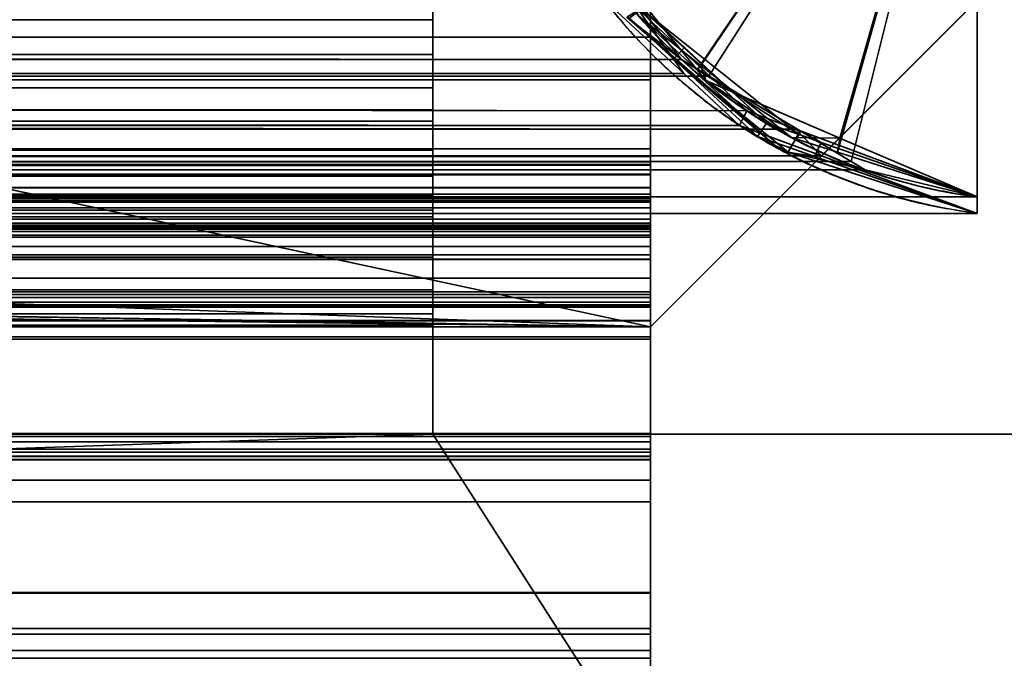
# Model space of a CAD drawing. Header units: millimetres. Extents: x -527 to 5177, y -116 to 161.
# Tile 618 of 656: x 1854 to 1863, y 14 to 20. Entities that reach past the tile are written whole.
import ezdxf

# ---------------------------------------------------------------- set-up
doc = ezdxf.new("R2010")
doc.units = ezdxf.units.MM
doc.layers.add('151', color=7, linetype='Continuous', true_color=0xffffff)

# ---------------------------------------------------------------- blocks, each defined once
blk = doc.blocks.new('UG_SURFACE_119')
at = {"layer": '151', "color": 252, "linetype": 'Continuous', "lineweight": 35}
for points in [[(1820.5, 28.8, 2021.75), (1820.5, 26.8, 2021.75), (1876.5, -26.22, 2021.75), (1876.5, 74.62, 2021.75)], [(1875, 74.62, 2020.2501), (1875, -26.22, 2020.2501), (1820.5, 26.8, 2020.2501), (1820.5, 28.8, 2020.2501)], [(1123.5, -26.22, 2021.75), (1876.5, -26.22, 2021.75), (1253.5, 26.8, 2021.75), (1241.5, 26.8, 2021.75)], [(1875, -26.22, 2020.2501), (1125, -26.22, 2020.2501), (1808.5001, 26.8, 2020.2501), (1820.5, 26.8, 2020.2501)], [(1409.8333, 26.8, 2021.75), (1253.5, 26.8, 2021.75), (1876.5, -26.22, 2021.75)], [(1876.5, -26.22, 2021.75), (1421.8333, 26.8, 2021.75), (1409.8333, 26.8, 2021.75)], [(1640.1666, 26.8, 2021.75), (1421.8333, 26.8, 2021.75), (1876.5, -26.22, 2021.75)], [(1876.5, -26.22, 2021.75), (1652.1667, 26.8, 2021.75), (1640.1666, 26.8, 2021.75)], [(1808.5001, 26.8, 2021.75), (1652.1667, 26.8, 2021.75), (1876.5, -26.22, 2021.75)], [(1876.5, -26.22, 2021.75), (1820.5, 26.8, 2021.75), (1808.5001, 26.8, 2021.75)]]:
    blk.add_3dface(points, dxfattribs=at)
blk = doc.blocks.new('UG_SURFACE_132')
at = {"layer": '151', "color": 7, "linetype": 'Continuous', "lineweight": 35}
for points in [[(1139.8187, 19.3433, 2005.4314), (1140.6593, 20.399, 2004.5907), (1859.3488, 20.398, 2004.5989)], [(1139.8187, 19.3433, 2005.4314), (1859.3488, 20.398, 2004.5989), (1859.5691, 20.0086, 2004.8189)], [(1859.5691, 20.0086, 2004.8189), (1139.7169, 19.2822, 2005.5332), (1139.8187, 19.3433, 2005.4314)], [(1859.5691, 20.0086, 2004.8189), (1860.3039, 19.3257, 2005.554), (1139.7169, 19.2822, 2005.5332)], [(1860.3039, 19.3257, 2005.554), (1859.5691, 20.0086, 2004.8189), (1859.8765, 19.9267, 2005.1265)], [(1860.8847, 18.9843, 2006.1347), (1140.1082, 19.9447, 2005.1417), (1139.7176, 19.4542, 2005.5325)], [(1860.8847, 18.9843, 2006.1347), (1859.8765, 19.9267, 2005.1265), (1140.1082, 19.9447, 2005.1417)], [(1859.8765, 19.9267, 2005.1265), (1860.8847, 18.9843, 2006.1347), (1860.8156, 18.8501, 2006.0656), (1860.3039, 19.3257, 2005.554)], [(1139.7176, 19.4542, 2005.5325), (1138.6583, 18.8182, 2006.5918), (1861.333, 18.8165, 2006.583)], [(1139.7176, 19.4542, 2005.5325), (1861.333, 18.8165, 2006.583), (1860.8847, 18.9843, 2006.1347)], [(1860.8156, 18.8501, 2006.0656), (1138.4327, 18.5112, 2006.8173), (1139.7169, 19.2822, 2005.5332)], [(1139.7169, 19.2822, 2005.5332), (1860.3039, 19.3257, 2005.554), (1860.8156, 18.8501, 2006.0656)], [(1861.5712, 18.5703, 2006.8212), (1860.8156, 18.8501, 2006.0656), (1860.8847, 18.9843, 2006.1347), (1861.333, 18.8165, 2006.583)], [(1860.8156, 18.8501, 2006.0656), (1861.5712, 18.5703, 2006.8212), (1138.4327, 18.5112, 2006.8173)], [(1861.333, 18.8165, 2006.583), (1138.6583, 18.8182, 2006.5918), (1138.0289, 18.4403, 2007.2212)], [(1138.0289, 18.4403, 2007.2212), (1863, 18.1924, 2008.25), (1861.333, 18.8165, 2006.583)], [(1861.333, 18.8165, 2006.583), (1863, 18.1924, 2008.25), (1863, 18.0412, 2008.25), (1861.5712, 18.5703, 2006.8212)], [(1138.0793, 18.299, 2007.1707), (1861.5712, 18.5703, 2006.8212), (1863, 18.0412, 2008.25)], [(1138.0793, 18.299, 2007.1707), (1138.4327, 18.5112, 2006.8173), (1861.5712, 18.5703, 2006.8212)], [(1138.0289, 18.4403, 2007.2212), (1137, 18.1924, 2008.25), (1863, 18.1924, 2008.25)], [(1863, 18.0412, 2008.25), (1137, 18.0412, 2008.25), (1138.0793, 18.299, 2007.1707)], [(1137, 18.0412, 2008.25), (1863, 18.0412, 2008.25), (1863, 18.1924, 2008.25), (1137, 18.1924, 2008.25)]]:
    blk.add_3dface(points, dxfattribs=at)
blk = doc.blocks.new('UG_SURFACE_137')
at = {"layer": '151', "color": 14, "linetype": 'Continuous', "lineweight": 35}
for points in [[(1863, 23.15, 2008.25), (1137, 23.15, 2008.25), (1137, 18.1924, 2008.25), (1863, 18.1924, 2008.25)], [(1860.5337, 19.3033, 2005.7838), (1860.2824, 19.4542, 2005.5325), (1859.5096, 20.4245, 2004.7596), (1863, 23.15, 2008.25)], [(1863, 23.15, 2008.25), (1861.8432, 18.5171, 2007.0932), (1860.5337, 19.3033, 2005.7838)], [(1863, 23.15, 2008.25), (1863, 18.1924, 2008.25), (1861.9711, 18.4403, 2007.2212), (1861.8432, 18.5171, 2007.0932)], [(1140.3199, 20.1103, 2004.93), (1859.5096, 20.4245, 2004.7596), (1860.2824, 19.4542, 2005.5325)], [(1860.2824, 19.4542, 2005.5325), (1139.4581, 19.3046, 2005.7919), (1140.3199, 20.1103, 2004.93)], [(1860.2824, 19.4542, 2005.5325), (1860.5337, 19.3033, 2005.7838), (1139.4581, 19.3046, 2005.7919)], [(1139.1153, 18.9843, 2006.1347), (1139.4581, 19.3046, 2005.7919), (1860.5337, 19.3033, 2005.7838)], [(1139.1153, 18.9843, 2006.1347), (1860.5337, 19.3033, 2005.7838), (1861.8432, 18.5171, 2007.0932)], [(1861.8432, 18.5171, 2007.0932), (1138.1414, 18.6197, 2007.1087), (1139.1153, 18.9843, 2006.1347)], [(1861.9711, 18.4403, 2007.2212), (1137, 18.1924, 2008.25), (1138.1414, 18.6197, 2007.1087)], [(1138.1414, 18.6197, 2007.1087), (1861.8432, 18.5171, 2007.0932), (1861.9711, 18.4403, 2007.2212)], [(1861.9711, 18.4403, 2007.2212), (1863, 18.1924, 2008.25), (1137, 18.1924, 2008.25)]]:
    blk.add_3dface(points, dxfattribs=at)
blk = doc.blocks.new('UG_SURFACE_138')
at = {"layer": '151', "color": 14, "linetype": 'Continuous', "lineweight": 35}
for points in [[(1858.8855, 21.8561, -5.75), (1858.65, 23.15, -5.75), (1863, 23.15, -5.75)], [(1858.7116, 22.3674, 2003.9616), (1858.65, 23.15, -5.75), (1858.8855, 21.8561, -5.75)], [(1858.7116, 22.3674, 2003.9616), (1858.65, 23.15, 2003.9001), (1858.65, 23.15, -5.75)], [(1863, 23.15, 2008.25), (1863, 23.15, -5.75), (1858.65, 23.15, -5.75), (1858.65, 23.15, 2003.9001)], [(1863, 23.15, 2008.25), (1858.65, 23.15, 2003.9001), (1858.7116, 22.3674, 2003.9616), (1858.8713, 21.8759, 2004.1213)], [(1863, 23.15, 2008.25), (1858.8713, 21.8759, 2004.1213), (1859.1948, 20.8804, 2004.4448), (1859.4668, 20.5447, 2004.7169)], [(1859.4929, 20.5174, -5.75), (1858.9708, 21.3881, -5.75), (1858.8855, 21.8561, -5.75), (1863, 23.15, -5.75)], [(1859.4668, 20.5447, 2004.7169), (1860.4268, 19.3602, 2005.6767), (1863, 23.15, 2008.25)], [(1860.462, 19.3999, -5.75), (1859.8917, 19.8523, -5.75), (1859.4929, 20.5174, -5.75), (1863, 23.15, -5.75)], [(1863, 23.15, 2008.25), (1860.4268, 19.3602, 2005.6767), (1860.5065, 19.2618, 2005.7566), (1861.7401, 18.7327, 2006.9902)], [(1861.7185, 18.6035, -5.75), (1861.2947, 18.7395, -5.75), (1860.462, 19.3999, -5.75), (1863, 23.15, -5.75)], [(1863, 23.15, -5.75), (1863, 18.1924, -5.75), (1861.7185, 18.6035, -5.75)], [(1861.7401, 18.7327, 2006.9902), (1863, 18.1924, 2008.25), (1863, 23.15, 2008.25)], [(1863, 23.15, -5.75), (1863, 23.15, 2008.25), (1863, 18.1924, 2008.25), (1863, 18.1924, -5.75)], [(1858.8855, 21.8561, -5.75), (1858.8713, 21.8759, 2004.1213), (1858.7116, 22.3674, 2003.9616)], [(1859.1948, 20.8804, 2004.4448), (1858.8713, 21.8759, 2004.1213), (1858.8855, 21.8561, -5.75)], [(1859.1948, 20.8804, 2004.4448), (1858.8855, 21.8561, -5.75), (1858.9708, 21.3881, -5.75)], [(1858.9708, 21.3881, -5.75), (1859.4668, 20.5447, 2004.7169), (1859.1948, 20.8804, 2004.4448)], [(1858.9708, 21.3881, -5.75), (1859.4929, 20.5174, -5.75), (1859.4668, 20.5447, 2004.7169)], [(1859.8917, 19.8523, -5.75), (1860.4268, 19.3602, 2005.6767), (1859.4668, 20.5447, 2004.7169)], [(1859.4668, 20.5447, 2004.7169), (1859.4929, 20.5174, -5.75), (1859.8917, 19.8523, -5.75)], [(1859.8917, 19.8523, -5.75), (1860.462, 19.3999, -5.75), (1860.4268, 19.3602, 2005.6767)], [(1860.5065, 19.2618, 2005.7566), (1860.4268, 19.3602, 2005.6767), (1860.462, 19.3999, -5.75)], [(1860.5065, 19.2618, 2005.7566), (1860.462, 19.3999, -5.75), (1861.2947, 18.7395, -5.75)], [(1861.2947, 18.7395, -5.75), (1861.7401, 18.7327, 2006.9902), (1860.5065, 19.2618, 2005.7566)], [(1861.2947, 18.7395, -5.75), (1861.7185, 18.6035, -5.75), (1861.7401, 18.7327, 2006.9902)], [(1861.7401, 18.7327, 2006.9902), (1861.7185, 18.6035, -5.75), (1863, 18.1924, -5.75)], [(1863, 18.1924, -5.75), (1863, 18.1924, 2008.25), (1861.7401, 18.7327, 2006.9902)]]:
    blk.add_3dface(points, dxfattribs=at)
blk = doc.blocks.new('UG_SURFACE_139')
at = {"layer": '151', "color": 7, "linetype": 'Continuous', "lineweight": 35}
for points in [[(1859.7819, 19.8433, 2005.0318), (1860.2824, 19.4542, 2005.5325), (1859.9088, 19.9233, 2005.1589)], [(1859.9262, 19.9242, -5.75), (1860.3129, 19.5662, -5.75), (1860.2123, 19.4584, -5.75), (1859.8044, 19.8347, -5.75)], [(1860.3129, 19.5662, -5.75), (1859.9262, 19.9242, -5.75), (1859.9088, 19.9233, 2005.1589)], [(1859.9088, 19.9233, 2005.1589), (1861.0647, 18.8703, -5.75), (1860.3129, 19.5662, -5.75)], [(1861.3663, 18.7648, -5.75), (1861.0647, 18.8703, -5.75), (1859.9088, 19.9233, 2005.1589)], [(1859.9088, 19.9233, 2005.1589), (1860.2824, 19.4542, 2005.5325), (1861.3663, 18.7648, -5.75)], [(1860.2824, 19.4542, 2005.5325), (1859.7819, 19.8433, 2005.0318), (1861.1804, 18.6308, 2006.4304)], [(1861.1804, 18.6308, 2006.4304), (1859.7819, 19.8433, 2005.0318), (1859.8044, 19.8347, -5.75)], [(1861.1804, 18.6308, 2006.4304), (1859.8044, 19.8347, -5.75), (1860.2123, 19.4584, -5.75)], [(1860.9817, 18.7489, -5.75), (1860.2123, 19.4584, -5.75), (1860.3129, 19.5662, -5.75), (1861.0647, 18.8703, -5.75)], [(1861.2652, 18.6033, 2006.5153), (1860.2123, 19.4584, -5.75), (1860.9817, 18.7489, -5.75)], [(1860.2123, 19.4584, -5.75), (1861.2652, 18.6033, 2006.5153), (1861.1804, 18.6308, 2006.4304)], [(1860.2824, 19.4542, 2005.5325), (1861.3734, 18.7991, 2006.6235), (1861.3663, 18.7648, -5.75)], [(1861.3734, 18.7991, 2006.6235), (1860.2824, 19.4542, 2005.5325), (1861.1804, 18.6308, 2006.4304), (1861.2652, 18.6033, 2006.5153)], [(1861.2825, 18.6436, -5.75), (1860.9817, 18.7489, -5.75), (1861.0647, 18.8703, -5.75), (1861.3663, 18.7648, -5.75)], [(1860.9817, 18.7489, -5.75), (1861.2825, 18.6436, -5.75), (1861.2652, 18.6033, 2006.5153)], [(1861.2652, 18.6033, 2006.5153), (1861.9711, 18.4403, 2007.2212), (1861.3734, 18.7991, 2006.6235)], [(1861.3663, 18.7648, -5.75), (1861.5681, 18.6941, -5.75), (1861.5072, 18.5648, -5.75), (1861.2825, 18.6436, -5.75)], [(1861.5681, 18.6941, -5.75), (1861.3663, 18.7648, -5.75), (1861.3734, 18.7991, 2006.6235)], [(1863, 18.1931, -5.75), (1861.5681, 18.6941, -5.75), (1861.3734, 18.7991, 2006.6235)], [(1861.3734, 18.7991, 2006.6235), (1861.9711, 18.4403, 2007.2212), (1863, 18.1931, -5.75)], [(1861.2652, 18.6033, 2006.5153), (1861.2825, 18.6436, -5.75), (1861.5072, 18.5648, -5.75)], [(1862.9997, 18.042, -5.75), (1861.5072, 18.5648, -5.75), (1861.5681, 18.6941, -5.75), (1863, 18.1931, -5.75)], [(1861.2652, 18.6033, 2006.5153), (1863, 18.0412, 2008.25), (1863, 18.1924, 2008.25), (1861.9711, 18.4403, 2007.2212)], [(1861.5072, 18.5648, -5.75), (1863, 18.0412, 2008.25), (1861.2652, 18.6033, 2006.5153)], [(1861.5072, 18.5648, -5.75), (1862.9997, 18.042, -5.75), (1863, 18.0412, 2008.25)], [(1861.9711, 18.4403, 2007.2212), (1863, 18.1924, 2008.25), (1863, 18.1931, -5.75)], [(1862.9997, 18.042, -5.75), (1863, 18.1931, -5.75), (1863, 18.1924, 2008.25)], [(1863, 18.1924, 2008.25), (1863, 18.0412, 2008.25), (1862.9997, 18.042, -5.75)]]:
    blk.add_3dface(points, dxfattribs=at)
blk = doc.blocks.new('UG_SURFACE_149')
at = {"layer": '151', "color": 252, "linetype": 'Continuous', "lineweight": 35}
for points in [[(1858, 46.6289, 7.25), (1142, 46.6289, 7.25), (1142, 19.5, 7.25), (1858, 19.5, 7.25)], [(1858, 46.6289, 6.25), (1858, 19.5, 6.25), (1142, 19.5, 6.25), (1142, 46.6289, 6.25)], [(1858, 46.6289, 7.25), (1858, 19.5, 7.25), (1858, 19.5, 6.25), (1858, 46.6289, 6.25)], [(1858, 16.0145, -6.75), (1858, 26.42, -6.75), (1142, 26.42, -6.75), (1142, 16.0145, -6.75)], [(1142, 16.0145, -7.75), (1142, 26.42, -7.75), (1858, 26.42, -7.75), (1858, 16.0145, -7.75)], [(1858, 26.42, -6.75), (1858, 16.0145, -6.75), (1858, 16.0145, -7.75), (1858, 26.42, -7.75)], [(1142, 20.0342, 2.3077), (1858, 20.0342, 2.3077), (1858, 18.9928, 2.302), (1142, 18.9928, 2.302)], [(1858, 19.8205, 3.2846), (1858, 19.1957, 3.2812), (1858, 18.9928, 2.302), (1858, 20.0342, 2.3077)], [(1142, 19.1957, 3.2812), (1858, 19.1957, 3.2812), (1858, 19.8205, 3.2846), (1142, 19.8205, 3.2846)], [(1142, 18.4815, 7.0331), (1858, 18.4815, 7.0331), (1858, 19.5, 7.25), (1142, 19.5, 7.25)], [(1142, 19.5, 6.25), (1858, 19.5, 6.25), (1858, 18.8889, 6.1199), (1142, 18.8889, 6.1199)], [(1858, 19.5, 7.25), (1858, 18.4815, 7.0331), (1858, 18.8889, 6.1199), (1858, 19.5, 6.25)], [(1142, 18.6237, 3.5326), (1858, 18.6237, 3.5326), (1858, 19.1957, 3.2812), (1142, 19.1957, 3.2812)], [(1858, 19.1957, 3.2812), (1858, 18.6237, 3.5326), (1858, 18.0395, 2.721), (1858, 18.9928, 2.302)], [(1142, 18.9928, 2.302), (1858, 18.9928, 2.302), (1858, 18.0395, 2.721), (1142, 18.0395, 2.721)], [(1142, 18.8889, 6.1199), (1858, 18.8889, 6.1199), (1858, 18.3838, 5.7521), (1142, 18.3838, 5.7521)], [(1858, 18.4815, 7.0331), (1858, 17.6397, 6.4201), (1858, 18.3838, 5.7521), (1858, 18.8889, 6.1199)], [(1142, 18.2037, 3.9952), (1858, 18.2037, 3.9952), (1858, 18.6237, 3.5326), (1142, 18.6237, 3.5326)], [(1858, 18.6237, 3.5326), (1858, 18.2037, 3.9952), (1858, 17.3395, 3.492), (1858, 18.0395, 2.721)], [(1142, 17.6397, 6.4201), (1858, 17.6397, 6.4201), (1858, 18.4815, 7.0331), (1142, 18.4815, 7.0331)], [(1142, 18.3838, 5.7521), (1858, 18.3838, 5.7521), (1858, 18.0724, 5.2104), (1142, 18.0724, 5.2104)], [(1858, 18.0724, 5.2104), (1858, 18.3838, 5.7521), (1858, 17.6397, 6.4201), (1858, 17.1207, 5.5173)], [(1142, 18.0087, 4.5888), (1858, 18.0087, 4.5888), (1858, 18.2037, 3.9952), (1142, 18.2037, 3.9952)], [(1858, 17.0145, 4.4814), (1858, 17.3395, 3.492), (1858, 18.2037, 3.9952), (1858, 18.0087, 4.5888)], [(1142, 18.0724, 5.2104), (1858, 18.0724, 5.2104), (1858, 18.0087, 4.5888), (1142, 18.0087, 4.5888)], [(1142, 18.0395, 2.721), (1858, 18.0395, 2.721), (1858, 17.3395, 3.492), (1142, 17.3395, 3.492)], [(1858, 18.0087, 4.5888), (1858, 18.0724, 5.2104), (1858, 17.1207, 5.5173), (1858, 17.0145, 4.4814)], [(1142, 17.1207, 5.5173), (1858, 17.1207, 5.5173), (1858, 17.6397, 6.4201), (1142, 17.6397, 6.4201)], [(1142, 17.3395, 3.492), (1858, 17.3395, 3.492), (1858, 17.0145, 4.4814), (1142, 17.0145, 4.4814)], [(1142, 17.0145, 4.4814), (1858, 17.0145, 4.4814), (1858, 17.1207, 5.5173), (1142, 17.1207, 5.5173)], [(1142, 16.0145, -6.75), (1126, 16.0145, -6.75), (1126, -8.9528, -6.75), (1874, -8.9528, -6.75)], [(1142, 16.0145, -7.75), (1858, 16.0145, -7.75), (1126, -8.9528, -7.75)], [(1858, 16.0145, -7.75), (1874, 16.0145, -7.75), (1874, -8.9528, -7.75), (1126, -8.9528, -7.75)], [(1858, 16.0145, -6.75), (1142, 16.0145, -6.75), (1874, -8.9528, -6.75)], [(1858, 16.0145, -7.75), (1858, 16.0145, -6.75), (1874, 16.0145, -6.75), (1874, 16.0145, -7.75)], [(1874, -8.9528, -6.75), (1874, 16.0145, -6.75), (1858, 16.0145, -6.75)]]:
    blk.add_3dface(points, dxfattribs=at)
blk = doc.blocks.new('UG_SURFACE_164')
at = {"layer": '151', "color": 252, "linetype": 'Continuous', "lineweight": 35}
for points in [[(1822.7, 25.42, 2010.2501), (1822.7, 25, 2010.2501), (1860, 17, 2010.2501), (1864.5, 21.5, 2010.2501)], [(1860, 17, 2008.75), (1140, 17, 2008.75), (1191.2, 25, 2008.75), (1193.7, 25, 2008.75)], [(1140, 17, 2010.2501), (1860, 17, 2010.2501), (1822.7, 25, 2010.2501), (1820.2, 25, 2010.2501)], [(1860, 17, 2008.75), (1193.7, 25, 2008.75), (1345.6334, 25, 2008.75)], [(1345.6334, 25, 2008.75), (1348.1333, 25, 2008.75), (1860, 17, 2008.75)], [(1860, 17, 2008.75), (1348.1333, 25, 2008.75), (1359.5333, 25, 2008.75)], [(1860, 17, 2008.75), (1359.5333, 25, 2008.75), (1362.0334, 25, 2008.75)], [(1362.0334, 25, 2008.75), (1637.9666, 25, 2008.75), (1860, 17, 2008.75)], [(1637.9666, 25, 2008.75), (1864.5, 21.5, 2008.75), (1860, 17, 2008.75)], [(1860, 17, 2010.2501), (1860, 17, 2008.75), (1864.5, 21.5, 2008.75), (1864.5, 21.5, 2010.2501)], [(1860, 17, 2008.75), (1860, 17, 2010.2501), (1140, 17, 2010.2501), (1140, 17, 2008.75)]]:
    blk.add_3dface(points, dxfattribs=at)
blk = doc.blocks.new('UG_SURFACE_169')
at = {"layer": '151', "color": 206, "linetype": 'Continuous', "lineweight": 35}
for points in [[(1140, 18.6333, -3.5615), (1860, 18.6333, -3.5615), (1860, 23.7809, -3.5615), (1140, 23.7809, -3.5615)], [(1140, 23.7423, 3.5), (1860, 23.7423, 3.5), (1860, 17.6181, 3.5), (1140, 17.6181, 3.5)], [(1860, 23.7809, -3.5615), (1860, 18.6333, -3.5615), (1860, 19.2687, -4.5888), (1860, 23.5479, -4.5888)], [(1860, 23.4573, 4.5021), (1860, 19.6612, 4.5021), (1860, 17.6181, 3.5), (1860, 23.7423, 3.5)], [(1140, 23.5479, -4.5888), (1860, 23.5479, -4.5888), (1860, 19.2687, -4.5888), (1140, 19.2687, -4.5888)], [(1140, 19.6612, 4.5021), (1860, 19.6612, 4.5021), (1860, 23.4573, 4.5021), (1140, 23.4573, 4.5021)], [(1140, 18.5156, 4.784), (1860, 18.5156, 4.784), (1860, 19.6612, 4.5021), (1140, 19.6612, 4.5021)], [(1860, 19.6612, 4.5021), (1860, 18.5156, 4.784), (1860, 17.4471, 3.464), (1860, 17.6181, 3.5)], [(1140, 19.2687, -4.5888), (1860, 19.2687, -4.5888), (1860, 18.4921, -5.9353), (1140, 18.4921, -5.9353)], [(1860, 19.2687, -4.5888), (1860, 18.6333, -3.5615), (1860, 18.0921, -4.7129), (1860, 18.1545, -4.8017)], [(1860, 19.2687, -4.5888), (1860, 18.1816, -4.9205), (1860, 18.1629, -5.0291)], [(1860, 18.1545, -4.8017), (1860, 18.1816, -4.9205), (1860, 19.2687, -4.5888)], [(1860, 18.4921, -5.9353), (1860, 19.2687, -4.5888), (1860, 18.1629, -5.0291), (1860, 17.9161, -5.6932)], [(1140, 18.5642, -3.5559), (1860, 18.5642, -3.5559), (1860, 18.6333, -3.5615), (1140, 18.6333, -3.5615)], [(1140, 18.4009, -3.4916), (1860, 18.4009, -3.4916), (1860, 18.5642, -3.5559), (1140, 18.5642, -3.5559)], [(1860, 18.0921, -4.7129), (1860, 18.6333, -3.5615), (1860, 18.5642, -3.5559)], [(1860, 18.5642, -3.5559), (1860, 18.4009, -3.4916), (1860, 17.9876, -4.6465), (1860, 18.0921, -4.7129)], [(1140, 17.6609, 5.4179), (1860, 17.6609, 5.4179), (1860, 18.5156, 4.784), (1140, 18.5156, 4.784)], [(1140, 18.4921, -5.9353), (1860, 18.4921, -5.9353), (1860, 18.4833, -5.9488), (1140, 18.4833, -5.9488)], [(1140, 18.4833, -5.9488), (1860, 18.4833, -5.9488), (1860, 18.3953, -6.0347), (1140, 18.3953, -6.0347)], [(1860, 17.3199, 3.3767), (1860, 18.5156, 4.784), (1860, 17.6609, 5.4179)], [(1860, 18.5156, 4.784), (1860, 17.3199, 3.3767), (1860, 17.4471, 3.464)], [(1860, 18.4833, -5.9488), (1860, 18.4921, -5.9353), (1860, 17.9161, -5.6932)], [(1860, 18.4833, -5.9488), (1860, 18.0394, -6.0274), (1860, 18.1462, -6.0766)], [(1860, 18.4833, -5.9488), (1860, 17.9518, -5.9325), (1860, 18.0394, -6.0274)], [(1860, 18.4833, -5.9488), (1860, 17.9161, -5.6932), (1860, 17.9112, -5.8237), (1860, 17.9518, -5.9325)], [(1860, 18.1462, -6.0766), (1860, 18.2769, -6.0813), (1860, 18.3953, -6.0347), (1860, 18.4833, -5.9488)], [(1140, 18.2802, -3.3703), (1860, 18.2802, -3.3703), (1860, 18.4009, -3.4916), (1140, 18.4009, -3.4916)], [(1140, 18.3953, -6.0347), (1860, 18.3953, -6.0347), (1860, 18.2769, -6.0813), (1140, 18.2769, -6.0813)], [(1860, 18.4009, -3.4916), (1860, 17.8754, -4.6284), (1860, 17.9323, -4.6321)], [(1860, 17.9323, -4.6321), (1860, 17.9876, -4.6465), (1860, 18.4009, -3.4916)], [(1860, 14.5605, -4.675), (1860, 17.8754, -4.6284), (1860, 18.4009, -3.4916), (1860, 18.2802, -3.3703)], [(1140, 18.217, -3.2079), (1860, 18.217, -3.2079), (1860, 18.2802, -3.3703), (1140, 18.2802, -3.3703)], [(1140, 18.2769, -6.0813), (1860, 18.2769, -6.0813), (1860, 18.1462, -6.0766), (1140, 18.1462, -6.0766)], [(1860, 18.2802, -3.3703), (1860, 17.2708, -3.3435), (1860, 17.1803, -3.4905)], [(1860, 14.5605, -4.675), (1860, 18.2802, -3.3703), (1860, 17.0553, -3.5816), (1860, 16.886, -3.6224)], [(1860, 17.2956, -3.1891), (1860, 17.2708, -3.3435), (1860, 18.2802, -3.3703), (1860, 18.217, -3.2079)], [(1860, 17.1803, -3.4905), (1860, 17.0553, -3.5816), (1860, 18.2802, -3.3703)], [(1140, 17.2018, 3.0108), (1860, 17.2018, 3.0108), (1860, 18.217, -3.2079), (1140, 18.217, -3.2079)], [(1860, 15.8128, 5.9148), (1860, 17.2956, -3.1891), (1860, 18.217, -3.2079), (1860, 17.2018, 3.0108)], [(1140, 18.1816, -4.9205), (1860, 18.1816, -4.9205), (1860, 18.1545, -4.8017), (1140, 18.1545, -4.8017)], [(1140, 18.1629, -5.0291), (1860, 18.1629, -5.0291), (1860, 18.1816, -4.9205), (1140, 18.1816, -4.9205)], [(1140, 17.9161, -5.6932), (1860, 17.9161, -5.6932), (1860, 18.1629, -5.0291), (1140, 18.1629, -5.0291)], [(1140, 18.1545, -4.8017), (1860, 18.1545, -4.8017), (1860, 18.0921, -4.7129), (1140, 18.0921, -4.7129)], [(1140, 18.1462, -6.0766), (1860, 18.1462, -6.0766), (1860, 18.0394, -6.0274), (1140, 18.0394, -6.0274)], [(1140, 18.0921, -4.7129), (1860, 18.0921, -4.7129), (1860, 17.9876, -4.6465), (1140, 17.9876, -4.6465)], [(1140, 18.0394, -6.0274), (1860, 18.0394, -6.0274), (1860, 17.9518, -5.9325), (1140, 17.9518, -5.9325)], [(1140, 17.9876, -4.6465), (1860, 17.9876, -4.6465), (1860, 17.9323, -4.6321), (1140, 17.9323, -4.6321)], [(1140, 17.9518, -5.9325), (1860, 17.9518, -5.9325), (1860, 17.9112, -5.8237), (1140, 17.9112, -5.8237)], [(1140, 17.9323, -4.6321), (1860, 17.9323, -4.6321), (1860, 17.8754, -4.6284), (1140, 17.8754, -4.6284)], [(1140, 17.921, 9.6502), (1860, 17.921, 9.6502), (1860, 17.8966, 9.5428), (1140, 17.8966, 9.5428)], [(1140, 17.9007, 9.7721), (1860, 17.9007, 9.7721), (1860, 17.921, 9.6502), (1140, 17.921, 9.6502)], [(1140, 17.9112, -5.8237), (1860, 17.9112, -5.8237), (1860, 17.9161, -5.6932), (1140, 17.9161, -5.6932)], [(1860, 15.9918, 9.2343), (1860, 17.921, 9.6502), (1860, 17.9007, 9.7721)], [(1860, 17.8966, 9.5428), (1860, 17.921, 9.6502), (1860, 15.9918, 9.2343)], [(1140, 17.8414, 9.8667), (1860, 17.8414, 9.8667), (1860, 17.9007, 9.7721), (1140, 17.9007, 9.7721)], [(1140, 17.8966, 9.5428), (1860, 17.8966, 9.5428), (1860, 17.8244, 9.4408), (1140, 17.8244, 9.4408)], [(1140, 17.8754, -4.6284), (1860, 17.8754, -4.6284), (1860, 14.5605, -4.675), (1140, 14.5605, -4.675)], [(1140, 17.7381, 9.9392), (1860, 17.7381, 9.9392), (1860, 17.8414, 9.8667), (1140, 17.8414, 9.8667)], [(1140, 17.8244, 9.4408), (1860, 17.8244, 9.4408), (1860, 17.1925, 8.5923), (1140, 17.1925, 8.5923)], [(1860, 15.9918, 9.2343), (1860, 17.9007, 9.7721), (1860, 17.8414, 9.8667)], [(1860, 15.9918, 9.2343), (1860, 16.0216, 9.1658), (1860, 17.8244, 9.4408), (1860, 17.8966, 9.5428)], [(1860, 17.8414, 9.8667), (1860, 17.7381, 9.9392), (1860, 17.6202, 9.9633), (1860, 15.9918, 9.2343)], [(1860, 17.1925, 8.5923), (1860, 17.8244, 9.4408), (1860, 16.0216, 9.1658)], [(1140, 17.6202, 9.9633), (1860, 17.6202, 9.9633), (1860, 17.7381, 9.9392), (1140, 17.7381, 9.9392)], [(1140, 17.0585, 6.4288), (1860, 17.0585, 6.4288), (1860, 17.6609, 5.4179), (1140, 17.6609, 5.4179)], [(1860, 17.6609, 5.4179), (1860, 15.7781, 6.4632), (1860, 15.782, 6.1882)], [(1860, 15.7781, 6.4632), (1860, 17.6609, 5.4179), (1860, 17.0585, 6.4288)], [(1860, 17.6609, 5.4179), (1860, 15.782, 6.1882), (1860, 15.8128, 5.9148), (1860, 17.3199, 3.3767)], [(1140, 15.8496, 9.9633), (1860, 15.8496, 9.9633), (1860, 17.6202, 9.9633), (1140, 17.6202, 9.9633)], [(1140, 17.6181, 3.5), (1860, 17.6181, 3.5), (1860, 17.4471, 3.464), (1140, 17.4471, 3.464)], [(1860, 17.6202, 9.9633), (1860, 15.8496, 9.9633), (1860, 15.8752, 9.3075), (1860, 15.944, 9.2803)], [(1860, 15.944, 9.2803), (1860, 15.9918, 9.2343), (1860, 17.6202, 9.9633)], [(1140, 17.4471, 3.464), (1860, 17.4471, 3.464), (1860, 17.3199, 3.3767), (1140, 17.3199, 3.3767)], [(1140, 17.3199, 3.3767), (1860, 17.3199, 3.3767), (1860, 17.2255, 3.2327), (1140, 17.2255, 3.2327)], [(1140, 17.2956, -3.1891), (1860, 17.2956, -3.1891), (1860, 15.8128, 5.9148), (1140, 15.8128, 5.9148)], [(1140, 17.2708, -3.3435), (1860, 17.2708, -3.3435), (1860, 17.2956, -3.1891), (1140, 17.2956, -3.1891)], [(1860, 15.8128, 5.9148), (1860, 17.2255, 3.2327), (1860, 17.3199, 3.3767)], [(1140, 17.1803, -3.4905), (1860, 17.1803, -3.4905), (1860, 17.2708, -3.3435), (1140, 17.2708, -3.3435)], [(1140, 17.2255, 3.2327), (1860, 17.2255, 3.2327), (1860, 17.1965, 3.0788), (1140, 17.1965, 3.0788)], [(1140, 17.1978, 3.0448), (1860, 17.1978, 3.0448), (1860, 17.2018, 3.0108), (1140, 17.2018, 3.0108)], [(1140, 17.1965, 3.0788), (1860, 17.1965, 3.0788), (1860, 17.1978, 3.0448), (1140, 17.1978, 3.0448)], [(1140, 17.1925, 8.5923), (1860, 17.1925, 8.5923), (1860, 16.9092, 7.4633), (1140, 16.9092, 7.4633)], [(1860, 17.1965, 3.0788), (1860, 17.2255, 3.2327), (1860, 15.8128, 5.9148)], [(1860, 17.2018, 3.0108), (1860, 17.1978, 3.0448), (1860, 15.8128, 5.9148)], [(1860, 17.1978, 3.0448), (1860, 17.1965, 3.0788), (1860, 15.8128, 5.9148)], [(1860, 16.9092, 7.4633), (1860, 17.1925, 8.5923), (1860, 16.0216, 9.1658), (1860, 15.7781, 6.4632)], [(1140, 17.0553, -3.5816), (1860, 17.0553, -3.5816), (1860, 17.1803, -3.4905), (1140, 17.1803, -3.4905)], [(1140, 16.9092, 7.4633), (1860, 16.9092, 7.4633), (1860, 17.0585, 6.4288), (1140, 17.0585, 6.4288)], [(1140, 16.886, -3.6224), (1860, 16.886, -3.6224), (1860, 17.0553, -3.5816), (1140, 17.0553, -3.5816)], [(1860, 15.7781, 6.4632), (1860, 17.0585, 6.4288), (1860, 16.9092, 7.4633)], [(1140, 13.9558, -3.7049), (1860, 13.9558, -3.7049), (1860, 16.886, -3.6224), (1140, 16.886, -3.6224)], [(1860, 16.886, -3.6224), (1860, 13.9558, -3.7049), (1860, 14.5605, -4.675)], [(1140, 16.0216, 9.1658), (1860, 16.0216, 9.1658), (1860, 15.9918, 9.2343), (1140, 15.9918, 9.2343)], [(1140, 15.7781, 6.4632), (1860, 15.7781, 6.4632), (1860, 16.0216, 9.1658), (1140, 16.0216, 9.1658)], [(1140, 15.9918, 9.2343), (1860, 15.9918, 9.2343), (1860, 15.944, 9.2803), (1140, 15.944, 9.2803)], [(1140, 15.944, 9.2803), (1860, 15.944, 9.2803), (1860, 15.8752, 9.3075), (1140, 15.8752, 9.3075)], [(1140, 15.8752, 9.3075), (1860, 15.8752, 9.3075), (1860, 15.8082, 9.3063), (1140, 15.8082, 9.3063)], [(1140, 15.5915, 9.9087), (1860, 15.5915, 9.9087), (1860, 15.8496, 9.9633), (1140, 15.8496, 9.9633)], [(1860, 15.8496, 9.9633), (1860, 15.5915, 9.9087), (1860, 15.8082, 9.3063), (1860, 15.8752, 9.3075)], [(1140, 15.8128, 5.9148), (1860, 15.8128, 5.9148), (1860, 15.782, 6.1882), (1140, 15.782, 6.1882)], [(1140, 15.8082, 9.3063), (1860, 15.8082, 9.3063), (1860, 14.554, 8.0557), (1140, 14.554, 8.0557)], [(1140, 15.782, 6.1882), (1860, 15.782, 6.1882), (1860, 15.7781, 6.4632), (1140, 15.7781, 6.4632)], [(1860, 15.8082, 9.3063), (1860, 15.5915, 9.9087), (1860, 15.3933, 9.7711)], [(1860, 15.3933, 9.7711), (1860, 14.1767, 8.523), (1860, 14.554, 8.0557), (1860, 15.8082, 9.3063)], [(1140, 15.3933, 9.7711), (1860, 15.3933, 9.7711), (1860, 15.5915, 9.9087), (1140, 15.5915, 9.9087)], [(1140, 14.1767, 8.523), (1860, 14.1767, 8.523), (1860, 15.3933, 9.7711), (1140, 15.3933, 9.7711)], [(1140, 14.5605, -4.675), (1860, 14.5605, -4.675), (1860, 13.3065, -4.6752), (1140, 13.3065, -4.6752)], [(1140, 14.554, 8.0557), (1860, 14.554, 8.0557), (1860, 14.2282, 7.8371), (1140, 14.2282, 7.8371)], [(1860, 13.3065, -4.6752), (1860, 14.5605, -4.675), (1860, 13.9558, -3.7049), (1860, 13.8739, -3.7011)], [(1860, 14.1767, 8.523), (1860, 14.0275, 8.4231), (1860, 14.2282, 7.8371), (1860, 14.554, 8.0557)], [(1140, 14.2282, 7.8371), (1860, 14.2282, 7.8371), (1860, 13.8476, 7.7688), (1140, 13.8476, 7.7688)], [(1860, 14.0275, 8.4231), (1860, 13.8546, 8.3919), (1860, 13.8476, 7.7688), (1860, 14.2282, 7.8371)], [(1140, 14.0275, 8.4231), (1860, 14.0275, 8.4231), (1860, 14.1767, 8.523), (1140, 14.1767, 8.523)], [(1140, 13.8546, 8.3919), (1860, 13.8546, 8.3919), (1860, 14.0275, 8.4231), (1140, 14.0275, 8.4231)], [(1140, 13.8739, -3.7011), (1860, 13.8739, -3.7011), (1860, 13.9558, -3.7049), (1140, 13.9558, -3.7049)]]:
    blk.add_3dface(points, dxfattribs=at)
blk = doc.blocks.new('UG_SURFACE_186')
at = {"layer": '151', "color": 252, "linetype": 'Continuous', "lineweight": 35}
for points in [[(2076.9999, -9.3, 2212.25), (2076.9999, 142.4, 2212.25), (923, 142.4, 2212.25), (923, -9.3, 2212.25)], [(1073, -9.3, 2062.2499), (1073, 142.4, 2062.2499), (1927, 142.4, 2062.2499), (1927, -9.3, 2062.2499)]]:
    blk.add_3dface(points, dxfattribs=at)

msp = doc.modelspace()

# ---------------------------------------------------------------- linework, layer by layer
at = {"layer": '151', "color": 251, "linetype": 'Continuous', "lineweight": -3, "true_color": 0x636466}
for p, q in [((1858, 46.6289, 6.25), (1858, 19.5, 6.25)), ((1858, 46.6289, 7.25), (1858, 19.5, 7.25)), ((1858, 26.42, -7.75), (1858, 16.0145, -7.75)), ((1858, 26.42, -6.75), (1858, 16.0145, -6.75)), ((1860, 18.6333, -3.5615), (1860, 23.7809, -3.5615)), ((1860, 23.7423, 3.5), (1860, 17.6181, 3.5)), ((1860, 19.2687, -4.5888), (1860, 23.5479, -4.5888)), ((1860, 23.4573, 4.5021), (1860, 19.6612, 4.5021)), ((1863, 18.1924, 2008.25), (1863, 23.15, 2008.25)), ((1863, 18.1924, -5.75), (1863, 23.15, -5.75)), ((1863, 23.15, 2008.25), (1863, 18.1924, 2008.25)), ((1864.5, 21.5, 2008.75), (1860, 17, 2008.75)), ((1860, 17, 2010.25), (1864.5, 21.5, 2010.25)), ((1860, 19.6612, 4.5021), (1140, 19.6612, 4.5021)), ((1858, 19.5, 7.25), (1142, 19.5, 7.25)), ((1858, 19.5, 6.25), (1142, 19.5, 6.25)), ((1860, 19.2687, -4.5888), (1140, 19.2687, -4.5888)), ((1860, 18.4921, -5.9353), (1860, 19.2687, -4.5888)), ((1860, 18.6333, -3.5615), (1140, 18.6333, -3.5615)), ((1860, 18.4921, -5.9353), (1140, 18.4921, -5.9353)), ((1860, 18.217, -3.2079), (1140, 18.217, -3.2079)), ((1860, 17.2018, 3.0108), (1860, 18.217, -3.2079)), ((1863, 18.1924, 2008.25), (1863, 18.0412, 2008.25)), ((1863, 18.0412, 2008.25), (1863, 18.1924, 2008.25)), ((1860, 18.1629, -5.0291), (1140, 18.1629, -5.0291)), ((1860, 18.1462, -6.0766), (1140, 18.1462, -6.0766)), ((1860, 18.1629, -5.0291), (1860, 17.9161, -5.6932)), ((1860, 17.9876, -4.6465), (1140, 17.9876, -4.6465)), ((1860, 17.9161, -5.6932), (1140, 17.9161, -5.6932)), ((1860, 17.8754, -4.6284), (1140, 17.8754, -4.6284)), ((1860, 17.8414, 9.8667), (1140, 17.8414, 9.8667)), ((1860, 17.8244, 9.4408), (1140, 17.8244, 9.4408)), ((1860, 14.5605, -4.675), (1860, 17.8754, -4.6284)), ((1860, 17.6609, 5.4179), (1140, 17.6609, 5.4179)), ((1860, 17.6202, 9.9633), (1140, 17.6202, 9.9633)), ((1860, 17.6181, 3.5), (1140, 17.6181, 3.5)), ((1860, 17.6202, 9.9633), (1860, 15.8496, 9.9633)), ((1860, 17.2956, -3.1891), (1140, 17.2956, -3.1891)), ((1860, 17.2956, -3.1891), (1860, 15.8128, 5.9148)), ((1860, 17.2018, 3.0108), (1140, 17.2018, 3.0108)), ((1860, 17.1965, 3.0788), (1140, 17.1965, 3.0788)), ((1140, 17, 2008.75), (1860, 17, 2008.75)), ((1140, 17, 2010.25), (1860, 17, 2010.25)), ((1860, 17, 2008.75), (1860, 17, 2010.25)), ((1860, 16.8861, -3.6224), (1140, 16.8861, -3.6224)), ((1860, 13.9558, -3.7049), (1860, 16.8861, -3.6224)), ((1860, 16.0216, 9.1658), (1140, 16.0216, 9.1658)), ((1858, 16.0145, -6.75), (1874, 16.0145, -6.75)), ((1858, 16.0145, -7.75), (1858, 16.0145, -6.75)), ((1858, 16.0145, -7.75), (1874, 16.0145, -7.75)), ((1860, 15.7781, 6.4632), (1860, 16.0216, 9.1658)), ((1860, 15.8496, 9.9633), (1140, 15.8496, 9.9633)), ((1860, 15.8128, 5.9148), (1140, 15.8128, 5.9148)), ((1860, 15.8082, 9.3063), (1140, 15.8082, 9.3063)), ((1860, 15.7781, 6.4632), (1140, 15.7781, 6.4632)), ((1860, 15.8082, 9.3063), (1860, 14.554, 8.0557)), ((1860, 15.3933, 9.7711), (1140, 15.3933, 9.7711)), ((1860, 15.3933, 9.7711), (1860, 14.1767, 8.523)), ((1860, 14.5605, -4.675), (1140, 14.5605, -4.675)), ((1860, 14.554, 8.0557), (1140, 14.554, 8.0557)), ((1860, 14.1767, 8.523), (1140, 14.1767, 8.523))]:
    msp.add_line(p, q, dxfattribs=at)
msp.add_arc((1863.65, 23.15, -5.75), 5, 180, 262.53041, dxfattribs=at)
at = {"layer": '151', "color": 251, "linetype": 'Continuous', "lineweight": -3, "true_color": 0x636466, "extrusion": (1, 0, 0)}
for radius in [2.5, 1.5]:
    msp.add_arc((19.5, 4.75, 1858), radius, 90, 282.33731, dxfattribs=at)
at = {"layer": '151', "color": 251, "linetype": 'Continuous', "lineweight": -3, "true_color": 0x636466}
for points, weights in [([(1858.5, 23.15, 2003.75), (1858.5, 18.6137, 2003.75), (1863, 18.0412, 2008.25)], [1, 0.732680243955, 0.953318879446]), ([(1863, 18.1924, 2008.25), (1858.65, 18.7628, 2003.9), (1858.65, 23.15, 2003.9)], [0.952079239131, 0.73343354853, 1])]:
    msp.add_rational_spline(points, weights, degree=2, dxfattribs=at)
for points, degree, knots in [([(1863, 18.0412, 2008.25), (1862.4744, 18.1081, 2007.7244), (1861.9633, 18.2534, 2007.2133), (1860.9731, 18.7166, 2006.2231), (1860.4895, 19.0396, 2005.7395), (1859.6269, 19.879, 2004.8769), (1859.2384, 20.4049, 2004.4884), (1858.6716, 21.6621, 2003.9216), (1858.5, 22.3969, 2003.75), (1858.5, 23.15, 2003.75)], 3, [0, 0, 0, 0, 0.25, 0.25, 0.5, 0.5, 0.75, 0.75, 1, 1, 1, 1]), ([(1862.9998, 18.0425, -5.75), (1861.8776, 18.189, -5.75), (1860.8083, 18.7085, -5.75), (1859.055, 20.4618, -5.75), (1858.5, 21.7979, -5.75), (1858.5, 23.15, -5.75)], 3, [0, 0, 0, 0, 0.45623, 0.45623, 1, 1, 1, 1]), ([(1863, 18.1924, 2008.25), (1862.4914, 18.2591, 2007.7414), (1861.997, 18.4015, 2007.247), (1861.0394, 18.8529, 2006.2894), (1860.5718, 19.167, 2005.8218), (1859.7381, 19.9819, 2004.9881), (1859.3628, 20.4919, 2004.6128), (1858.8156, 21.7098, 2004.0656), (1858.65, 22.4211, 2003.9), (1858.65, 23.15, 2003.9)], 3, [0, 0, 0, 0, 0.25, 0.25, 0.5, 0.5, 0.75, 0.75, 1, 1, 1, 1]), ([(1858.65, 23.15, 2003.9), (1858.65, 22.4214, 2003.9), (1858.8139, 21.7165, 2004.0639), (1859.3574, 20.501, 2004.6074), (1859.7297, 19.9916, 2004.9797), (1860.9862, 18.759, 2006.2362), (1861.983, 18.3258, 2007.233), (1863, 18.1924, 2008.25)], 3, [0, 0, 0, 0, 0.25, 0.25, 0.5, 0.5, 1, 1, 1, 1]), ([(1858.65, 23.15, 2003.9), (1858.65, 22.4214, 2003.9), (1858.8139, 21.7165, 2004.0639), (1859.3574, 20.501, 2004.6074), (1859.7297, 19.9916, 2004.9797), (1860.9862, 18.759, 2006.2362), (1861.983, 18.3258, 2007.233), (1863, 18.1924, 2008.25)], 3, [0, 0, 0, 0, 0.25, 0.25, 0.5, 0.5, 1, 1, 1, 1]), ([(1862.9995, 18.193, -5.75), (1862.6062, 18.2448, -5.75), (1862.2037, 18.345, -5.75), (1861.194, 18.7447, -5.75), (1860.6026, 19.1263, -5.75), (1859.6263, 20.1026, -5.75), (1859.2447, 20.694, -5.75), (1858.7574, 21.925, -5.75), (1858.65, 22.5607, -5.75), (1858.65, 23.15, -5.75)], 3, [0, 0, 0, 0, 0.175929, 0.175929, 0.450619, 0.450619, 0.72531, 0.72531, 1, 1, 1, 1]), ([(1137, 18.1924, 2008.25), (1157.6667, 18.1924, 2008.25), (1178.3333, 18.1924, 2008.25), (1202.3333, 18.1924, 2008.25), (1205.6667, 18.1924, 2008.25), (1222.3333, 18.1924, 2008.25), (1235.6667, 18.1924, 2008.25), (1262.3333, 18.1924, 2008.25), (1275.6667, 18.1924, 2008.25), (1302.3333, 18.1924, 2008.25), (1315.6667, 18.1924, 2008.25), (1342.3333, 18.1924, 2008.25), (1355.6667, 18.1924, 2008.25), (1375.6667, 18.1924, 2008.25), (1382.3333, 18.1924, 2008.25), (1395.6667, 18.1924, 2008.25), (1402.3333, 18.1924, 2008.25), (1415.6667, 18.1924, 2008.25), (1422.3333, 18.1924, 2008.25), (1435.6667, 18.1924, 2008.25), (1442.3333, 18.1924, 2008.25), (1455.6667, 18.1924, 2008.25), (1462.3333, 18.1924, 2008.25), (1475.6667, 18.1924, 2008.25), (1482.3333, 18.1924, 2008.25), (1495.6667, 18.1924, 2008.25), (1502.3333, 18.1924, 2008.25), (1515.6667, 18.1924, 2008.25), (1522.3333, 18.1924, 2008.25), (1535.6667, 18.1924, 2008.25), (1542.3333, 18.1924, 2008.25), (1555.6667, 18.1924, 2008.25), (1562.3333, 18.1924, 2008.25), (1575.6667, 18.1924, 2008.25), (1582.3333, 18.1924, 2008.25), (1595.6667, 18.1924, 2008.25), (1602.3333, 18.1924, 2008.25), (1622.3333, 18.1924, 2008.25), (1635.6667, 18.1924, 2008.25), (1655.6667, 18.1924, 2008.25), (1662.3333, 18.1924, 2008.25), (1682.3333, 18.1924, 2008.25), (1695.6667, 18.1924, 2008.25), (1722.3333, 18.1924, 2008.25), (1735.6667, 18.1924, 2008.25), (1757.6667, 18.1924, 2008.25), (1766.3333, 18.1924, 2008.25), (1783.6667, 18.1924, 2008.25), (1792.3333, 18.1924, 2008.25), (1804.3333, 18.1924, 2008.25), (1807.6667, 18.1924, 2008.25), (1824.3333, 18.1924, 2008.25), (1837.6667, 18.1924, 2008.25), (1855, 18.1924, 2008.25), (1859, 18.1924, 2008.25), (1863, 18.1924, 2008.25)], 3, [0, 0, 0, 0, 0.085399, 0.085399, 0.099174, 0.099174, 0.15427, 0.15427, 0.209366, 0.209366, 0.264463, 0.264463, 0.319559, 0.319559, 0.347107, 0.347107, 0.374656, 0.374656, 0.402204, 0.402204, 0.429752, 0.429752, 0.4573, 0.4573, 0.484848, 0.484848, 0.512397, 0.512397, 0.539945, 0.539945, 0.567493, 0.567493, 0.595041, 0.595041, 0.62259, 0.62259, 0.650138, 0.650138, 0.705234, 0.705234, 0.732782, 0.732782, 0.787879, 0.787879, 0.842975, 0.842975, 0.878788, 0.878788, 0.914601, 0.914601, 0.928375, 0.928375, 0.983471, 0.983471, 1, 1, 1, 1]), ([(1863, 18.1924, 2008.25), (1801, 18.1924, 2008.25), (1137, 18.1924, 2008.25)], 1, [0, 0, 0.085399, 1, 1]), ([(1863, 18.1924, 2008.25), (1863, 18.1924, 2004.9167), (1863, 18.1924, 2001.5833), (1863, 18.1924, 1984.9167), (1863, 18.1924, 1971.5833), (1863, 18.1924, 1944.9167), (1863, 18.1924, 1931.5833), (1863, 18.1924, 1891.5833), (1863, 18.1924, 1864.9167), (1863, 18.1924, 1811.5833), (1863, 18.1924, 1784.9167), (1863, 18.1924, 1744.9167), (1863, 18.1924, 1731.5833), (1863, 18.1924, 1691.5833), (1863, 18.1924, 1664.9167), (1863, 18.1924, 1624.9167), (1863, 18.1924, 1611.5833), (1863, 18.1924, 1571.5833), (1863, 18.1924, 1544.9167), (1863, 18.1924, 1504.9167), (1863, 18.1924, 1491.5833), (1863, 18.1924, 1451.5833), (1863, 18.1924, 1424.9167), (1863, 18.1924, 1371.5833), (1863, 18.1924, 1344.9167), (1863, 18.1924, 1304.9167), (1863, 18.1924, 1291.5833), (1863, 18.1924, 1251.5833), (1863, 18.1924, 1224.9167), (1863, 18.1924, 1184.9167), (1863, 18.1924, 1171.5833), (1863, 18.1924, 1131.5833), (1863, 18.1924, 1104.9167), (1863, 18.1924, 1064.9167), (1863, 18.1924, 1051.5833), (1863, 18.1924, 1011.5833), (1863, 18.1924, 984.9167), (1863, 18.1924, 931.5833), (1863, 18.1924, 904.9167), (1863, 18.1924, 864.9167), (1863, 18.1924, 851.5833), (1863, 18.1924, 811.5833), (1863, 18.1924, 784.9167), (1863, 18.1924, 744.9167), (1863, 18.1924, 731.5833), (1863, 18.1924, 691.5833), (1863, 18.1924, 664.9167), (1863, 18.1924, 624.9167), (1863, 18.1924, 611.5833), (1863, 18.1924, 571.5833), (1863, 18.1924, 544.9167), (1863, 18.1924, 491.5833), (1863, 18.1924, 464.9167), (1863, 18.1924, 424.9167), (1863, 18.1924, 411.5833), (1863, 18.1924, 371.5833), (1863, 18.1924, 344.9167), (1863, 18.1924, 304.9167), (1863, 18.1924, 291.5833), (1863, 18.1924, 251.5833), (1863, 18.1924, 224.9167), (1863, 18.1924, 184.9167), (1863, 18.1924, 171.5833), (1863, 18.1924, 130.9167), (1863, 18.1924, 103.5833), (1863, 18.1924, 48.9167), (1863, 18.1924, 21.5833), (1863, 18.1924, -5.75)], 3, [0, 0, 0, 0, 0.004965, 0.004965, 0.024826, 0.024826, 0.044687, 0.044687, 0.084409, 0.084409, 0.124131, 0.124131, 0.143992, 0.143992, 0.183714, 0.183714, 0.203575, 0.203575, 0.243297, 0.243297, 0.263158, 0.263158, 0.30288, 0.30288, 0.342602, 0.342602, 0.362463, 0.362463, 0.402185, 0.402185, 0.422046, 0.422046, 0.461768, 0.461768, 0.481629, 0.481629, 0.521351, 0.521351, 0.561072, 0.561072, 0.580933, 0.580933, 0.620655, 0.620655, 0.640516, 0.640516, 0.680238, 0.680238, 0.700099, 0.700099, 0.739821, 0.739821, 0.779543, 0.779543, 0.799404, 0.799404, 0.839126, 0.839126, 0.858987, 0.858987, 0.898709, 0.898709, 0.91857, 0.91857, 0.959285, 0.959285, 1, 1, 1, 1]), ([(1137, 18.0412, 2008.25), (1199, 18.0412, 2008.25), (1863, 18.0412, 2008.25)], 1, [0, 0, 0.085399, 1, 1])]:
    msp.add_open_spline(points, degree=degree, knots=knots, dxfattribs=at)
for points, degree in [([(1860, 19.6612, 4.5021), (1860, 18.8988, 4.5269), (1860, 18.1777, 4.8568), (1860, 17.6609, 5.4179)], 3), ([(1860, 18.217, -3.2079), (1860, 18.2506, -3.4114), (1860, 18.4266, -3.5615), (1860, 18.6333, -3.5615)], 3), ([(1860, 18.1462, -6.0766), (1860, 18.28, -6.1098), (1860, 18.4198, -6.0528), (1860, 18.4921, -5.9353)], 3), ([(1860, 17.9876, -4.6465), (1860, 18.1416, -4.7042), (1860, 18.2202, -4.8751), (1860, 18.1629, -5.0291)], 3), ([(1863, 18.042, -5.75), (1863, 18.1931, -5.75)], 1), ([(1863, 18.1924, -5.75), (1863, 18.1924, 2008.25)], 1), ([(1860, 17.9161, -5.6932), (1860, 17.8737, -5.8627), (1860, 17.977, -6.0341), (1860, 18.1462, -6.0766)], 3), ([(1863, 18.0412, 2008.25), (1863, 18.0412, -5.75)], 1), ([(1860, 17.8754, -4.6284), (1860, 17.9137, -4.6274), (1860, 17.9515, -4.6334), (1860, 17.9876, -4.6465)], 3), ([(1860, 17.8244, 9.4408), (1860, 17.9462, 9.5538), (1860, 17.9544, 9.7442), (1860, 17.8414, 9.8667)], 3), ([(1860, 17.8414, 9.8667), (1860, 17.7844, 9.9279), (1860, 17.7044, 9.9633), (1860, 17.6202, 9.9633)], 3), ([(1860, 17.6609, 5.4179), (1860, 16.5947, 6.574), (1860, 16.668, 8.3754), (1860, 17.8244, 9.4408)], 3), ([(1860, 17.6181, 3.5), (1860, 17.3852, 3.5), (1860, 17.1965, 3.3117), (1860, 17.1965, 3.0788)], 3), ([(1860, 16.8861, -3.6224), (1860, 17.1186, -3.6157), (1860, 17.3016, -3.4217), (1860, 17.2956, -3.1891)], 3), ([(1860, 17.1965, 3.0788), (1860, 17.1965, 3.0561), (1860, 17.1983, 3.0335), (1860, 17.2018, 3.0108)], 3), ([(1860, 16.0216, 9.1658), (1860, 16.0015, 9.2635), (1860, 15.9059, 9.3265), (1860, 15.8082, 9.3063)], 3), ([(1860, 15.8496, 9.9633), (1860, 15.6779, 9.9633), (1860, 15.5133, 9.8939), (1860, 15.3933, 9.7711)], 3), ([(1860, 15.8128, 5.9148), (1860, 15.7834, 6.0961), (1860, 15.7717, 6.2798), (1860, 15.7781, 6.4632)], 3), ([(1860, 8.858, -5.2183), (1860, 10.2466, -4.4096), (1860, 12.5843, -4.7322), (1860, 14.5605, -4.675)], 3), ([(1860, 14.554, 8.0557), (1860, 14.2061, 7.6985), (1860, 13.6411, 7.6709), (1860, 13.2595, 7.9927)], 3), ([(1860, 14.1767, 8.523), (1860, 14.0316, 8.3743), (1860, 13.8015, 8.3488), (1860, 13.6277, 8.4628)], 3)]:
    msp.add_open_spline(points, degree=degree, dxfattribs=at)

# ---------------------------------------------------------------- block references
for name in ['UG_SURFACE_132', 'UG_SURFACE_139', 'UG_SURFACE_186', 'UG_SURFACE_119', 'UG_SURFACE_164', 'UG_SURFACE_149', 'UG_SURFACE_169', 'UG_SURFACE_137', 'UG_SURFACE_138']:
    msp.add_blockref(name, (0, 0), dxfattribs=at)

doc.saveas('drawing.dxf')
